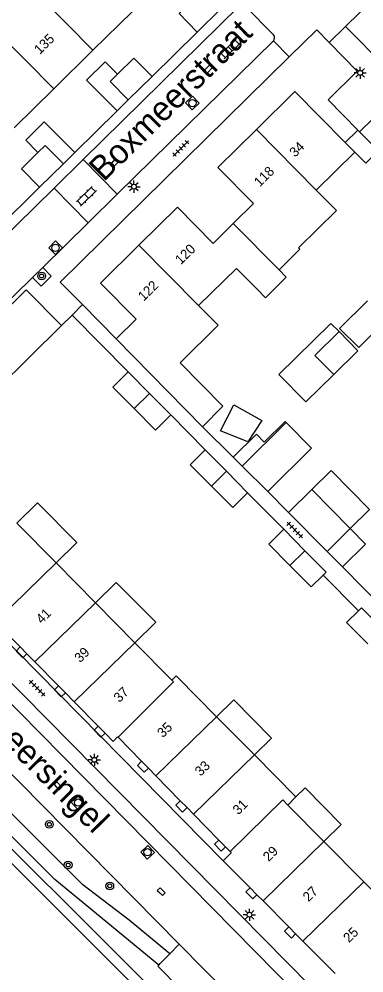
# Model space of a CAD drawing. Extents: x 128000 to 131008, y 398996 to 402500.
# Drawn here: x 129643.6 to 129679.1, y 399322.6 to 399421 of the extents above; entities that cross this region are included whole.
import ezdxf

# ---------------------------------------------------------------- set-up
doc = ezdxf.new("R2010")
doc.units = 0
for name, color, linetype in [('gg-afsc-erfafscheiding', 7, 'Continuous'), ('gg-afsc-muur', 7, 'Continuous'), ('gg-anno-huisnummerreeks BGT', 7, 'Continuous'), ('gg-anno-openbare ruimte label', 7, 'Continuous'), ('gg-bbg-bijgebouw', 7, 'Continuous'), ('gg-bbg-gedigitaliseerde bebouwing', 7, 'Continuous'), ('gg-bbg-gedigitaliseerde bijgebouw', 7, 'Continuous'), ('gg-bbg-hoofdgebouw', 7, 'Continuous'), ('gg-bbg-luifel en loopbrug', 7, 'Continuous'), ('gg-bbg-tussenscheiding', 7, 'Continuous'), ('gg-knt-onverhard', 7, 'Continuous'), ('gg-knt-verharding', 7, 'Continuous'), ('gg-knt-verharding nz', 7, 'Continuous'), ('gg-kntw-beschoeiing', 7, 'Continuous'), ('gt-grn-groengrens', 7, 'Continuous'), ('gt-grn-weggrens', 7, 'Continuous'), ('gt-symb-boom', 7, 'Continuous'), ('gt-symb-klinker verharding', 7, 'Continuous'), ('gt-symb-kolk', 7, 'Continuous'), ('gt-symb-lichtmast', 7, 'Continuous'), ('gt-symb-rioolschacht', 7, 'Continuous'), ('gt-symb-tegel verharding', 7, 'Continuous')]:
    doc.layers.add(name, color=color, linetype=linetype)

# ---------------------------------------------------------------- blocks, each defined once
blk = doc.blocks.new('gt0-LMAST')
at = {"layer": 'gt-symb-lichtmast'}
for p, q in [((-0.182, 0.173), (-0.447, 0.438)), ((-0.005, 0.246), (-0.005, 0.621)), ((0.172, 0.173), (0.437, 0.438)), ((-0.255, -0.004), (-0.63, -0.004)), ((-0.182, -0.181), (-0.447, -0.446)), ((-0.005, -0.254), (-0.005, -0.629)), ((0.437, -0.446), (0.172, -0.181)), ((0.245, -0.004), (0.62, -0.004))]:
    blk.add_line(p, q, dxfattribs=at)
blk.add_circle((-0.005, -0.004), 0.25, dxfattribs=at)
blk = doc.blocks.new('gt0-TEG1')
at = {"layer": 'gt-symb-tegel verharding'}
for p, q in [((-1.125, 0), (1.125, 0)), ((-0.9, -0.25), (-0.9, 0.25)), ((-0.45, -0.25), (-0.45, 0.25)), ((0, -0.25), (0, 0.25)), ((0.45, -0.25), (0.45, 0.25)), ((0.9, -0.25), (0.9, 0.25))]:
    blk.add_line(p, q, dxfattribs=at)
blk = doc.blocks.new('gt0-RS')
at = {"layer": 'gt-symb-rioolschacht'}
blk.add_lwpolyline([(-0.5, -0.5), (0.5, -0.5), (0.5, 0.5), (-0.5, 0.5)], close=True, dxfattribs=at)
blk.add_circle((0, 0), 0.375, dxfattribs=at)
blk = doc.blocks.new('gt0-KOLK')
at = {"layer": 'gt-symb-kolk'}
blk.add_lwpolyline([(0, 0), (0.375, 0), (0.375, 0.4), (-0.375, 0.4), (-0.375, 0), (0, 0)], dxfattribs=at)
blk = doc.blocks.new('gt0-KL1')
at = {"layer": 'gt-symb-klinker verharding'}
for p, q in [((-1.15, 0.3), (1.15, 0.3)), ((-1, -0.3), (-1, 0.3)), ((-0.5, 0.3), (-0.5, 0.45)), ((0, -0.3), (0, 0.3)), ((0.5, 0.3), (0.5, 0.45)), ((1, -0.3), (1, 0.3)), ((-1.15, -0.3), (1.15, -0.3)), ((-0.5, -0.45), (-0.5, -0.3)), ((0.5, -0.45), (0.5, -0.3))]:
    blk.add_line(p, q, dxfattribs=at)
blk = doc.blocks.new('gt0-BOOM')
at = {"layer": 'gt-symb-boom'}
for radius in [0.4, 0.2]:
    blk.add_circle((0, 0), radius, dxfattribs=at)

msp = doc.modelspace()

# ---------------------------------------------------------------- linework, layer by layer
at = {"layer": 'gg-afsc-erfafscheiding'}
for p, q in [((129650.081, 399391.567), (129647.8, 399393.88)), ((129653.56, 399388.04), (129650.081, 399391.567)), ((129669.183, 399372.273), (129671.325, 399370.115)), ((129676.876, 399364.502), (129681.3, 399359.989)), ((129674.886, 399363.638), (129678.521, 399359.959))]:
    msp.add_line(p, q, dxfattribs=at)
at = {"layer": 'gg-afsc-muur'}
for p, q in [((129647.939, 399389.392), (129649.044, 399390.48)), ((129649.044, 399390.48), (129654.81, 399384.614)), ((129639.092, 399380.684), (129647.939, 399389.392)), ((129659.181, 399380.177), (129662.741, 399376.571)), ((129665.616, 399375.812), (129662.443, 399378.945)), ((129667.109, 399372.137), (129670.831, 399368.375))]:
    msp.add_line(p, q, dxfattribs=at)
at = {"layer": 'gg-bbg-bijgebouw'}
for p, q in [((129664.355, 399422.075), (129661.92, 399419.68)), ((129657.26, 399415.1), (129654.811, 399412.685)), ((129654.811, 399412.685), (129653.65, 399411.54)), ((129649.29, 399407.24), (129648.124, 399406.091)), ((129648.124, 399406.091), (129645.68, 399403.68)), ((129654.81, 399384.614), (129653.228, 399383.046)), ((129654.81, 399384.614), (129656.988, 399382.403)), ((129656.988, 399382.403), (129659.181, 399380.177)), ((129662.741, 399376.571), (129664.922, 399374.357)), ((129666.548, 399374.888), (129665.616, 399375.812)), ((129669.183, 399372.273), (129666.548, 399374.888)), ((129664.922, 399374.357), (129667.109, 399372.137)), ((129670.831, 399368.375), (129673.01, 399366.166))]:
    msp.add_line(p, q, dxfattribs=at)
for points in [[(129661.92, 399419.68), (129660.05, 399421.58), (129661.75, 399423.24)], [(129653.65, 399411.54), (129650.51, 399414.72), (129652.42, 399416.61), (129653.69, 399415.32)], [(129653.69, 399415.32), (129655.39, 399417), (129657.26, 399415.1)], [(129645.51, 399407.25), (129644.24, 399408.54), (129646.15, 399410.42), (129649.29, 399407.24)], [(129645.68, 399403.68), (129643.81, 399405.58), (129645.51, 399407.25)], [(129673.01, 399366.166), (129675.199, 399363.947), (129674.886, 399363.638)], [(129681.004, 399358.06), (129678.827, 399360.261), (129678.521, 399359.959)]]:
    msp.add_lwpolyline(points, dxfattribs=at)
at = {"layer": 'gg-bbg-gedigitaliseerde bebouwing'}
for p, q in [((129647.384, 399364.898), (129643.325, 399369.012)), ((129651.442, 399360.785), (129647.384, 399364.898)), ((129655.501, 399356.671), (129651.442, 399360.785)), ((129659.31, 399352.81), (129655.501, 399356.671)), ((129663.903, 399349.034), (129659.913, 399353.065)), ((129667.809, 399345.086), (129663.903, 399349.034)), ((129672.09, 399340.76), (129667.809, 399345.086)), ((129671.25, 399339.92), (129672.09, 399340.76)), ((129674.976, 399336.147), (129671.25, 399339.92)), ((129679.086, 399331.986), (129674.976, 399336.147)), ((129682.929, 399328.094), (129679.086, 399331.986))]:
    msp.add_line(p, q, dxfattribs=at)
for points in [[(129672.36, 399397.41), (129672.5, 399397.267), (129670.341, 399395.139)], [(129662.063, 399391.453), (129665.96, 399395.29), (129668.05, 399393.17)], [(129670.341, 399395.139), (129671.088, 399394.379), (129668.943, 399392.264), (129668.05, 399393.17)], [(129660.141, 399385.56), (129664.063, 399389.422), (129662.063, 399391.453)], [(129660.141, 399385.56), (129664.555, 399381.084), (129662.443, 399378.945)], [(129659.913, 399353.065), (129659.74, 399353.24), (129659.31, 399352.81)]]:
    msp.add_lwpolyline(points, dxfattribs=at)
at = {"layer": 'gg-bbg-gedigitaliseerde bijgebouw'}
for p, q in [((129678.479, 399409.569), (129677.171, 399408.272)), ((129678.647, 399409.398), (129678.479, 399409.569)), ((129678.647, 399409.398), (129680.582, 399407.43)), ((129676.537, 399388.769), (129674.041, 399386.316)), ((129674.041, 399386.316), (129675.979, 399384.344)), ((129653.228, 399383.046), (129655.413, 399380.833)), ((129673.72, 399372.478), (129671.325, 399370.115)), ((129677.687, 399368.457), (129673.72, 399372.478)), ((129675.3, 399366.095), (129671.325, 399370.115)), ((129676.876, 399364.502), (129675.3, 399366.095))]:
    msp.add_line(p, q, dxfattribs=at)
for points in [[(129680.582, 399407.43), (129679.27, 399406.14), (129678.15, 399407.28)], [(129675.979, 399384.344), (129678.475, 399386.797), (129676.537, 399388.769)], [(129655.413, 399380.833), (129657.601, 399378.617), (129659.181, 399380.177)], [(129668.585, 399379.61), (129667.139, 399377.396), (129664.33, 399378.532), (129665.688, 399381.212), (129668.585, 399379.61)], [(129665.616, 399375.812), (129668.005, 399378.176), (129668.805, 399377.367), (129670.962, 399379.502), (129671.073, 399379.39)], [(129669.183, 399372.273), (129673.696, 399376.738), (129671.073, 399379.39)], [(129663.377, 399372.827), (129661.19, 399375.037), (129662.741, 399376.571)], [(129663.377, 399372.827), (129665.568, 399370.612), (129667.109, 399372.137)], [(129671.465, 399364.645), (129669.287, 399366.852), (129670.831, 399368.375)], [(129676.876, 399364.502), (129679.267, 399366.855), (129677.687, 399368.457)], [(129671.465, 399364.645), (129673.656, 399362.424), (129674.886, 399363.638)], [(129679.492, 399356.566), (129677.28, 399358.75), (129678.521, 399359.959)]]:
    msp.add_lwpolyline(points, dxfattribs=at)
at = {"layer": 'gg-bbg-hoofdgebouw'}
for p, q in [((129655.237, 399421.801), (129651.174, 399417.802)), ((129651.174, 399417.802), (129647.129, 399413.821)), ((129647.129, 399413.821), (129643.05, 399409.806)), ((129674.184, 399403.369), (129678.15, 399407.28)), ((129662.443, 399378.945), (129653.56, 399388.04)), ((129641.134, 399358.806), (129643.671, 399356.229)), ((129643.671, 399356.229), (129644.373, 399355.516)), ((129644.373, 399355.516), (129645.188, 399354.688)), ((129645.188, 399354.688), (129647.628, 399352.21)), ((129647.628, 399352.21), (129648.329, 399351.498)), ((129648.329, 399351.498), (129649.243, 399350.57)), ((129649.243, 399350.57), (129651.716, 399348.058)), ((129651.716, 399348.058), (129652.418, 399347.345)), ((129653.766, 399346.912), (129656.189, 399344.435)), ((129656.189, 399344.435), (129656.889, 399343.72)), ((129656.889, 399343.72), (129657.652, 399342.94)), ((129657.652, 399342.94), (129660.169, 399340.367)), ((129660.169, 399340.367), (129660.868, 399339.653)), ((129660.868, 399339.653), (129661.536, 399338.97)), ((129661.536, 399338.97), (129664.136, 399336.312)), ((129664.136, 399336.312), (129664.836, 399335.597)), ((129664.836, 399335.597), (129665.293, 399335.13)), ((129664.59, 399334.18), (129667.358, 399331.381)), ((129667.358, 399331.381), (129668.061, 399330.67)), ((129668.061, 399330.67), (129668.697, 399330.026)), ((129668.697, 399330.026), (129671.353, 399327.34)), ((129671.353, 399327.34), (129672.056, 399326.629)), ((129672.056, 399326.629), (129672.809, 399325.868)), ((129672.809, 399325.868), (129676.113, 399322.527))]:
    msp.add_line(p, q, dxfattribs=at)
for points in [[(129677.171, 399408.272), (129671.97, 399413.54), (129668.005, 399409.625)], [(129668.005, 399409.625), (129664.04, 399405.71), (129667.72, 399401.99), (129665.634, 399399.929)], [(129672.36, 399397.41), (129676.269, 399401.254), (129674.184, 399403.369)], [(129665.634, 399399.929), (129663.56, 399397.88), (129659.89, 399401.61), (129655.915, 399397.695)], [(129655.915, 399397.695), (129651.94, 399393.78), (129655.61, 399390.06), (129653.56, 399388.04)], [(129652.418, 399347.345), (129653.27, 399346.48), (129653.71, 399346.97), (129653.766, 399346.912)], [(129665.293, 399335.13), (129665.42, 399335), (129664.59, 399334.18)]]:
    msp.add_lwpolyline(points, dxfattribs=at)
at = {"layer": 'gg-bbg-luifel en loopbrug'}
for points in [[(129681.434, 399389.977), (129678.561, 399387.123), (129676.588, 399389.109), (129679.461, 399391.963)], [(129676.537, 399388.769), (129675.696, 399389.625), (129670.319, 399384.34), (129673.099, 399381.512), (129675.979, 399384.344)], [(129673.72, 399372.478), (129675.706, 399374.442), (129679.678, 399370.426), (129677.687, 399368.457)], [(129643.325, 399369.012), (129645.461, 399371.119), (129649.52, 399367.005), (129647.384, 399364.898)], [(129651.442, 399360.785), (129653.578, 399362.892), (129657.637, 399358.778), (129655.501, 399356.671)], [(129643.671, 399356.229), (129643.244, 399355.808), (129643.946, 399355.096), (129644.373, 399355.516)], [(129647.628, 399352.21), (129647.205, 399351.793), (129647.907, 399351.081), (129648.329, 399351.498)], [(129663.903, 399349.034), (129665.683, 399350.79), (129669.583, 399346.836), (129667.809, 399345.086)], [(129651.716, 399348.058), (129651.298, 399347.645), (129652, 399346.933), (129652.418, 399347.345)], [(129656.189, 399344.435), (129655.762, 399344.013), (129656.464, 399343.301), (129656.889, 399343.72)], [(129674.976, 399336.147), (129676.756, 399337.903), (129673.026, 399341.683), (129672.09, 399340.76)], [(129660.169, 399340.367), (129659.709, 399339.914), (129660.411, 399339.202), (129660.868, 399339.653)], [(129664.136, 399336.312), (129663.693, 399335.875), (129664.396, 399335.163), (129664.836, 399335.597)], [(129667.358, 399331.381), (129666.926, 399330.955), (129667.628, 399330.243), (129668.061, 399330.67)], [(129671.353, 399327.34), (129670.917, 399326.91), (129671.619, 399326.198), (129672.056, 399326.629)]]:
    msp.add_lwpolyline(points, dxfattribs=at)
at = {"layer": 'gg-bbg-tussenscheiding'}
for p, q in [((129645.031, 399424.095), (129651.174, 399417.802)), ((129647.129, 399413.821), (129640.953, 399420.073)), ((129668.005, 399409.625), (129674.184, 399403.369)), ((129678.15, 399407.28), (129677.171, 399408.272)), ((129665.634, 399399.929), (129670.341, 399395.139)), ((129655.915, 399397.695), (129662.063, 399391.453)), ((129655.413, 399380.833), (129656.988, 399382.403)), ((129666.548, 399374.888), (129671.073, 399379.39)), ((129663.377, 399372.827), (129664.922, 399374.357)), ((129677.687, 399368.457), (129675.3, 399366.095)), ((129671.465, 399364.645), (129673.01, 399366.166)), ((129641.134, 399358.806), (129647.384, 399364.898)), ((129645.188, 399354.688), (129651.442, 399360.785)), ((129649.243, 399350.57), (129655.501, 399356.671)), ((129657.652, 399342.94), (129663.903, 399349.034)), ((129661.536, 399338.97), (129667.809, 399345.086)), ((129668.697, 399330.026), (129674.976, 399336.147)), ((129672.809, 399325.868), (129679.086, 399331.986))]:
    msp.add_line(p, q, dxfattribs=at)
for points in [[(129654.811, 399412.685), (129652.943, 399414.582), (129653.69, 399415.32)], [(129648.124, 399406.091), (129646.259, 399407.986), (129645.51, 399407.25)], [(129653.766, 399346.912), (129659.484, 399352.636), (129659.31, 399352.81)], [(129665.293, 399335.13), (129670.741, 399340.442), (129671.25, 399339.92)]]:
    msp.add_lwpolyline(points, dxfattribs=at)
at = {"layer": 'gg-knt-onverhard'}
for points in [[(129659.09, 399324.568), (129654.916, 399328.03), (129650.141, 399331.686), (129636.406, 399345.412), (129623.465, 399358.039), (129615.58, 399366.186)], [(129657.951, 399323.396), (129647.246, 399332.225), (129622.025, 399357.448), (129616.932, 399362.522)]]:
    msp.add_lwpolyline(points, dxfattribs=at)
at = {"layer": 'gg-knt-verharding'}
for p, q in [((129677.18, 399420.26), (129680.08, 399423.11)), ((129666.22, 399422.36), (129650.154, 399406.535)), ((129669.77, 399419.39), (129666.839, 399422.34)), ((129692.954, 399404.294), (129677.18, 399420.26)), ((129661.92, 399419.68), (129657.26, 399415.1)), ((129653.67, 399402.949), (129669.76, 399418.78)), ((129671.404, 399417.109), (129647.8, 399393.88)), ((129682.257, 399412.946), (129678.647, 399409.398)), ((129653.65, 399411.54), (129649.29, 399407.24)), ((129650.154, 399406.535), (129647.162, 399403.588)), ((129650.154, 399406.535), (129653.67, 399402.949)), ((129647.162, 399403.588), (129635.412, 399392.014)), ((129645.68, 399403.68), (129641.02, 399399.09)), ((129647.162, 399403.588), (129650.676, 399400.004)), ((129650.676, 399400.004), (129653.67, 399402.949)), ((129645.997, 399395.4), (129650.676, 399400.004)), ((129644.938, 399394.359), (129645.997, 399395.4)), ((129624.847, 399374.592), (129644.938, 399394.359)), ((129635.442, 399384.341), (129644.286, 399393.094)), ((129644.286, 399393.094), (129647.939, 399389.392)), ((129664.59, 399334.18), (129626.88, 399372.53)), ((129660.055, 399325.565), (129618.21, 399368.02)), ((129660.055, 399325.565), (129659.13, 399324.61)), ((129667.184, 399318.334), (129660.055, 399325.565)), ((129658.11, 399323.56), (129659.09, 399324.568)), ((129659.09, 399324.568), (129659.13, 399324.61)), ((129657.951, 399323.396), (129658.11, 399323.56))]:
    msp.add_line(p, q, dxfattribs=at)
for points in [[(129675.495, 399418.615), (129674.24, 399419.9), (129671.404, 399417.109)], [(129678.479, 399409.569), (129675.4, 399412.7), (129678.38, 399415.66), (129675.495, 399418.615)], [(129644.938, 399394.359), (129645.82, 399393.463), (129646.878, 399394.504), (129645.997, 399395.4)], [(129672.547, 399320.078), (129673.653, 399321.172), (129626.625, 399368.853), (129625.556, 399367.802)], [(129660.128, 399320.998), (129657.84, 399323.28), (129657.951, 399323.396)]]:
    msp.add_lwpolyline(points, dxfattribs=at)
msp.add_arc((129669.452, 399419.09), 0.437, 314.81186, 43.30976, dxfattribs=at)
at = {"layer": 'gg-knt-verharding nz'}
msp.add_line((129672.547, 399320.078), (129625.556, 399367.802), dxfattribs=at)
at = {"layer": 'gg-kntw-beschoeiing'}
msp.add_lwpolyline([(129615.57, 399361.17), (129656.06, 399320.61), (129655.97, 399317.64), (129656.368, 399317.242)], dxfattribs=at)
at = {"layer": 'gt-grn-groengrens'}
msp.add_lwpolyline([(129656.972, 399317.845), (129656.618, 399318.277), (129656.745, 399321.439), (129616.277, 399361.872)], dxfattribs=at)
at = {"layer": 'gt-grn-weggrens'}
for p, q in [((129675.495, 399418.615), (129677.18, 399420.26)), ((129671.404, 399417.109), (129669.76, 399418.78)), ((129650.081, 399391.567), (129649.044, 399390.48))]:
    msp.add_line(p, q, dxfattribs=at)

# ---------------------------------------------------------------- block references
at = {"layer": 'gt-symb-boom', "rotation": 44.99999999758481}
msp.add_blockref('gt0-BOOM', (129645.882, 399394.508), dxfattribs=at)
at = {"layer": 'gt-symb-boom'}
for p in [(129646.676, 399337.924), (129648.614, 399333.731), (129652.905, 399331.574)]:
    msp.add_blockref('gt0-BOOM', p, dxfattribs=at)
at = {"layer": 'gt-symb-klinker verharding'}
for p, rotation in [((129665.314, 399417.945), 44.55460008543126), ((129650.495, 399402.742), 44.51376743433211)]:
    msp.add_blockref('gt0-KL1', p, dxfattribs=dict(at, rotation=rotation))
at = {"layer": 'gt-symb-kolk'}
for p, rotation in [((129662.921, 399416.001), -135.48623256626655), ((129653.197, 399406.24), -135.48623256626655), ((129647.43, 399341.766), -45.364420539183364), ((129658.064, 399330.845), -45.36442053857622)]:
    msp.add_blockref('gt0-KOLK', p, dxfattribs=dict(at, rotation=rotation))
at = {"layer": 'gt-symb-lichtmast'}
for p in [(129678.703, 399415.473), (129655.4, 399403.728), (129651.32, 399344.588), (129667.295, 399328.604)]:
    msp.add_blockref('gt0-LMAST', p, dxfattribs=at)
at = {"layer": 'gt-symb-rioolschacht'}
for p, rotation in [((129661.415, 399412.356), -135.9723951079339), ((129647.319, 399397.423), 44.51376743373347), ((129649.646, 399340.17), -48.93264367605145), ((129656.795, 399335.046), -46.863279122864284)]:
    msp.add_blockref('gt0-RS', p, dxfattribs=dict(at, rotation=rotation))
at = {"layer": 'gt-symb-tegel verharding'}
for p, rotation in [((129660.225, 399407.679), 44.67584063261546), ((129671.964, 399368.301), 134.5948032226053), ((129645.421, 399351.979), -45.405196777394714)]:
    msp.add_blockref('gt0-TEG1', p, dxfattribs=dict(at, rotation=rotation))

# ---------------------------------------------------------------- texts
at = {"layer": 'gg-anno-huisnummerreeks BGT'}
for s, rotation, p in [('135', 44.5, (129645.694, 399417.32)), ('34', 44.6, (129671.998, 399406.711)), ('118', 44.6, (129668.354, 399403.647)), ('120', 44.6, (129660.229, 399395.628)), ('122', 44.6, (129656.403, 399391.859)), ('41', 44.6, (129645.897, 399358.562)), ('39', 44.6, (129649.851, 399354.546)), ('37', 44.6, (129653.89, 399350.444)), ('35', 44.4, (129658.376, 399346.808)), ('33', 44.4, (129662.261, 399342.837)), ('31', 44.4, (129666.157, 399338.855)), ('29', 44.7, (129669.276, 399334.026)), ('27', 44.7, (129673.382, 399329.873)), ('25', 44.7, (129677.552, 399325.656))]:
    msp.add_text(s, height=1, rotation=rotation, dxfattribs=at).set_placement(p)
at = {"layer": 'gg-anno-openbare ruimte label'}
for s, rotation, p in [('Boxmeerstraat', 44.6, (129652.278, 399404.175)), ('Boxmeersingel', 314.9, (129635.657, 399352.507))]:
    msp.add_text(s, height=2.5, rotation=rotation, dxfattribs=at).set_placement(p)

doc.saveas('drawing.dxf')
